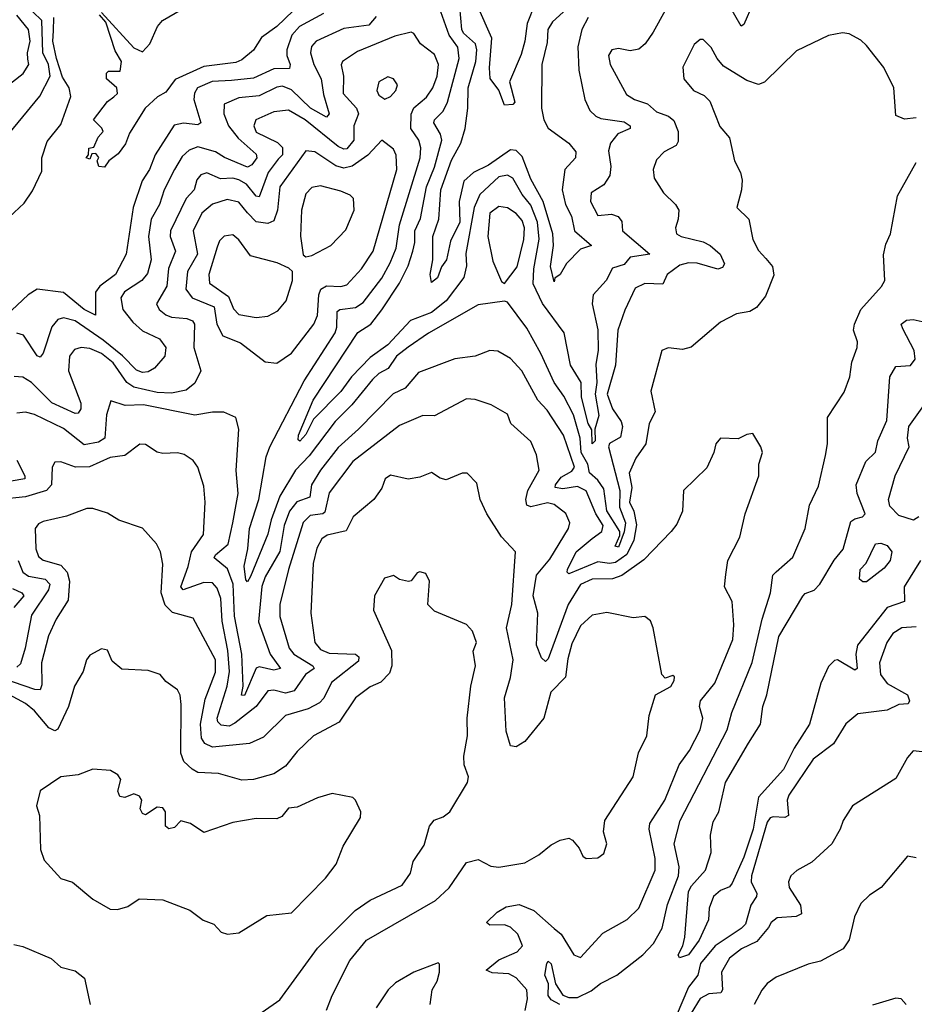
# Model space of a CAD drawing. Extents: x 1552033 to 1694788, y 811965 to 917215.
# Tile 349 of 632: x 1625165 to 1628228, y 898195 to 901568. Entities that reach past the tile are written whole.
import ezdxf

# ---------------------------------------------------------------- set-up
doc = ezdxf.new("R2010")
doc.units = 0

msp = doc.modelspace()

# ---------------------------------------------------------------- linework, layer by layer
at = {"layer": '0CON20XD'}
for points in [[(1627038.6, 901605), (1626989.6, 901560.4), (1626973.4, 901535), (1626970.5, 901489.5), (1626952.6, 901415), (1626951.9, 901265), (1626959.5, 901225), (1626975, 901196.5), (1627045, 901144.5), (1627069.5, 901115), (1627068.5, 901095), (1627031, 901055), (1627021.9, 900985), (1627033.4, 900935), (1627054.6, 900895), (1627064.5, 900844.5), (1627122.5, 900795), (1627085, 900781.8), (1627037.1, 900732.9), (1627015, 900695.5), (1626997, 900683), (1626995, 900670), (1626982.9, 900722.9), (1626992.6, 900795), (1626991, 900835), (1626957.2, 900945), (1626915, 901022.2), (1626885, 901099.2), (1626865, 901119.4), (1626845, 901122), (1626770.2, 901069.8), (1626719, 901045), (1626685.7, 901015), (1626669.3, 900945), (1626672.3, 900875), (1626640.4, 900809.6), (1626625.9, 900745), (1626608.9, 900721.1), (1626595, 900684.3), (1626575, 900667.5), (1626570, 900695), (1626579.1, 900745), (1626579.7, 900825), (1626599.5, 900885), (1626606.6, 900985), (1626643.6, 901086.4), (1626675.6, 901145), (1626690.8, 901195), (1626699.6, 901265), (1626700.3, 901335), (1626726.2, 901425), (1626730.1, 901465), (1626725.3, 901485.3), (1626685, 901522.4), (1626679.2, 901535), (1626665, 901691.1)], [(1625101.5, 901145), (1625233.8, 901306.2), (1625269.4, 901375), (1625263.4, 901415), (1625244.2, 901455), (1625240.6, 901565), (1625147.6, 901655)], [(1627410.4, 901665), (1627334.4, 901525.6), (1627306.2, 901485), (1627285, 901466.6), (1627255, 901461.4), (1627215, 901469.6), (1627192.5, 901465), (1627181.5, 901445), (1627187.3, 901415), (1627242.3, 901312.3), (1627270, 901295), (1627315, 901279.3), (1627345, 901252.4), (1627387, 901237), (1627405, 901222.5), (1627419.5, 901185), (1627419.7, 901150.3), (1627412.4, 901137.6), (1627372.2, 901115), (1627345, 901087.5), (1627333.6, 901055), (1627337.3, 901025), (1627370, 900975), (1627410.5, 900935), (1627421.8, 900915), (1627420, 900885), (1627410, 900855), (1627414.3, 900835), (1627430, 900825), (1627505, 900806.7), (1627529.1, 900795), (1627563.9, 900765), (1627578, 900732), (1627571.1, 900718.9), (1627555, 900713.1), (1627485, 900733.8), (1627454.6, 900735.4), (1627425, 900726.7), (1627382.3, 900695), (1627367.6, 900662.4), (1627305, 900664), (1627272, 900648), (1627236.5, 900573.5), (1627212.9, 900505), (1627205.2, 900384.8), (1627176.3, 900285), (1627195, 900234.7), (1627225, 900191.1), (1627229.3, 900175), (1627222.1, 900137.9), (1627185, 900116.6), (1627180.6, 900105), (1627219.9, 899955), (1627218.2, 899898.2), (1627239.2, 899845), (1627235, 899813.5), (1627215, 899761.5), (1627203.6, 899765), (1627219.4, 899800.6), (1627219.8, 899815), (1627175, 899885.8), (1627165, 899961.4), (1627145, 899991.2), (1627116, 900016), (1627110, 900045), (1627087.8, 900085), (1627084.5, 900135), (1627061.3, 900215), (1627028.4, 900278.4), (1626994.8, 900325), (1626948.8, 900425), (1626901.3, 900511.3), (1626835, 900600), (1626825, 900604.2), (1626735, 900591.6), (1626565, 900493.8), (1626495, 900446.1), (1626454.8, 900415), (1626426.5, 900373.5), (1626394.4, 900355.6), (1626373.2, 900335), (1626301.8, 900248.2), (1626245, 900191.1), (1626156, 900074), (1626109.2, 900025), (1626055, 899935.9), (1626025.7, 899855), (1626015, 899805.9), (1625955, 899660.9), (1625945, 899642.7), (1625939.6, 899649.6), (1625933.6, 899696.4), (1625946.2, 899755), (1625951.2, 899825), (1625984, 899925), (1626009, 900071), (1626021, 900105), (1626139.2, 900330.8), (1626245.1, 900494.9), (1626251, 900515), (1626251.6, 900568.4), (1626261.2, 900575), (1626315, 900581.7), (1626341.2, 900598.8), (1626405, 900683.1), (1626433.8, 900735), (1626453.6, 900785), (1626465.8, 900865), (1626535.8, 901095), (1626538.9, 901128.9), (1626531.5, 901155), (1626504.5, 901195), (1626505.4, 901244.6), (1626514.4, 901265.6), (1626557.5, 901302.5), (1626579.2, 901335), (1626594.4, 901375), (1626598.5, 901415), (1626585, 901449.1), (1626537.1, 901485), (1626515, 901520.6), (1626505, 901525.5), (1626448.8, 901511.2), (1626321.4, 901458.6), (1626270, 901425), (1626266.1, 901413.9), (1626273.9, 901375), (1626272.6, 901315), (1626317.7, 901265), (1626325.2, 901245), (1626309, 901205), (1626308.4, 901155), (1626285, 901126), (1626275, 901124.4), (1626255, 901133.9), (1626142.6, 901225), (1626085, 901258.3), (1626035, 901252.9), (1625973.6, 901225), (1625966.6, 901205), (1625975, 901182.8), (1626047.3, 901147.3), (1626065, 901130), (1626065.2, 901105), (1626050.1, 901089.9), (1626015.5, 901045), (1625985, 900961.2), (1625975, 900964), (1625941, 901005), (1625915, 901019.9), (1625895, 901024.8), (1625852.8, 901022.8), (1625805, 901044), (1625785, 901036.9), (1625770.9, 901019.1), (1625761.6, 900985), (1625734.8, 900955), (1625681.2, 900845), (1625679.8, 900825), (1625698.1, 900775), (1625674, 900716), (1625668.3, 900655), (1625633.3, 900595), (1625642.8, 900575), (1625665, 900557.4), (1625685, 900549.6), (1625737.1, 900545), (1625756.2, 900536.2), (1625762.9, 900525), (1625761, 900445), (1625785.2, 900365.2), (1625765, 900322.6), (1625735, 900298.7), (1625685, 900288.8), (1625635, 900291), (1625555, 900309.2), (1625532, 900325), (1625485, 900392.6), (1625444.7, 900425), (1625405, 900441.4), (1625375, 900444.7), (1625352.1, 900437.9), (1625334.8, 900415.2), (1625331.9, 900365), (1625374.2, 900255), (1625374, 900235), (1625365, 900220), (1625355, 900219.4), (1625275, 900255.2), (1625205, 900325.3), (1625175, 900344), (1625145.4, 900345.4)], [(1627675, 901622.5), (1627645, 901552), (1627635, 901545.7), (1627570.3, 901660.3)], [(1625445, 901592.5), (1625555, 901471.2), (1625585, 901457.5), (1625610, 901485), (1625636.2, 901545), (1625653.3, 901565), (1625740, 901615)], [(1627111.7, 901575), (1627090, 901535), (1627075.8, 901475), (1627079.1, 901395), (1627100.4, 901295), (1627117.1, 901257.1), (1627137.8, 901237.8), (1627155, 901230), (1627235, 901217.8), (1627255.6, 901205), (1627255.8, 901195), (1627213.3, 901176.7), (1627188.4, 901145), (1627181.3, 901118.7), (1627188.9, 901065), (1627185.2, 901034.8), (1627165, 901001.8), (1627121.9, 900975), (1627119.5, 900945), (1627145, 900897.5), (1627191.8, 900901.8), (1627214, 900894), (1627226.4, 900876.4), (1627229.3, 900845), (1627322.5, 900765), (1627255.2, 900754.8), (1627235, 900728.9), (1627195, 900716.7), (1627173.4, 900675), (1627128.7, 900625), (1627125.7, 900595), (1627144, 900506), (1627145.9, 900435), (1627137.9, 900387.9), (1627141.5, 900325), (1627135.3, 900285), (1627148.1, 900211.9), (1627133.8, 900165), (1627135.7, 900125), (1627125, 900115.5), (1627123.6, 900163.6), (1627112, 900185), (1627088.8, 900275), (1627087.2, 900325), (1627051.5, 900385), (1627028.8, 900495), (1626955, 900596.2), (1626923.4, 900663.4), (1626925.3, 900715), (1626944, 900816), (1626937.9, 900875), (1626915, 900932.9), (1626885, 900969.3), (1626853.1, 901025), (1626835, 901035.2), (1626805, 901029.4), (1626740.3, 900969.7), (1626721.2, 900925), (1626693, 900767), (1626694.6, 900725), (1626685.8, 900685), (1626624.7, 900605.3), (1626575, 900565.1), (1626502.8, 900537.2), (1626425.3, 900454.7), (1626365, 900410.6), (1626301.4, 900345), (1626265, 900294.8), (1626170.6, 900199.4), (1626145, 900147.5), (1626124.4, 900124.4), (1626118.8, 900128.8), (1626119.2, 900145), (1626170.2, 900265), (1626323.1, 900496.9), (1626366.8, 900525), (1626405, 900573.8), (1626464.8, 900665), (1626494.7, 900725.3), (1626511.2, 900775), (1626518.3, 900805), (1626517.7, 900845), (1626536.8, 900886.8), (1626558.1, 900995), (1626585, 901063.1), (1626610.7, 901155), (1626606.3, 901176.3), (1626582.5, 901215), (1626584.7, 901225), (1626615.4, 901254.6), (1626630.2, 901285), (1626669.9, 901435), (1626665, 901473.8), (1626635.2, 901515), (1626595, 901627.1)], [(1626928.7, 901621.3), (1626902.3, 901555), (1626894.9, 901495), (1626881.7, 901448.3), (1626842.5, 901355), (1626860.8, 901285), (1626852.9, 901277.1), (1626825, 901275.8), (1626805, 901326.7), (1626776.4, 901366.4), (1626773.1, 901403.1), (1626781.1, 901505), (1626732.5, 901615)], [(1625086.2, 901313.8), (1625176.2, 901383.8), (1625195.8, 901415), (1625193.1, 901433.1), (1625190.9, 901455), (1625200.1, 901495), (1625194.4, 901535), (1625155, 901583.6)], [(1626205, 901588.7), (1626123, 901545), (1626096.8, 901515), (1626079.3, 901465), (1626079, 901445), (1626091.4, 901415), (1626089.1, 901400.9), (1626035, 901399.4), (1625965, 901367.6), (1625889.8, 901359.8), (1625823.7, 901356.3), (1625774.1, 901335), (1625763.3, 901316.7), (1625761.3, 901295), (1625785, 901214.2), (1625775, 901207.7), (1625726.1, 901213.9), (1625693.7, 901206.3), (1625628.3, 901105), (1625608.8, 901055), (1625584.1, 901015.9), (1625553.3, 900925), (1625528.9, 900765), (1625492.3, 900695), (1625438.6, 900655), (1625423.8, 900635), (1625423.9, 900556.1), (1625385, 900575.7), (1625315, 900633.4), (1625225, 900645.2), (1625194.2, 900625), (1625117.9, 900555)], [(1626385, 901578.4), (1626360.4, 901549.6), (1626275, 901537.3), (1626180, 901495), (1626163.8, 901476.2), (1626160.7, 901455), (1626172.4, 901415), (1626196.9, 901365), (1626205, 901312.1), (1626224.5, 901245.5), (1626215.2, 901234.7), (1626161, 901265), (1626095, 901327.7), (1626065, 901339.8), (1626045, 901336.7), (1625985, 901307), (1625915, 901300.6), (1625865, 901278.5), (1625863.3, 901245), (1625879.2, 901205), (1625912.6, 901162.6), (1625975, 901107.2), (1625977, 901095), (1625959.7, 901070.3), (1625945, 901062.9), (1625865.7, 901095.7), (1625835.7, 901115.7), (1625775, 901132.3), (1625745, 901121.4), (1625721.1, 901098.9), (1625694.4, 901055), (1625659.8, 900985), (1625643.4, 900935), (1625614.8, 900885), (1625605.8, 900825), (1625615.2, 900745), (1625601.9, 900698.1), (1625582.5, 900675), (1625524.1, 900635.9), (1625510.9, 900615), (1625518, 900575), (1625552.4, 900532.4), (1625585, 900502.6), (1625643.8, 900475), (1625664.6, 900445), (1625661.6, 900415), (1625625.8, 900374.2), (1625605, 900361.7), (1625585, 900359.6), (1625565, 900367.6), (1625516.9, 900416.9), (1625450.5, 900470.5), (1625355, 900536.3), (1625315, 900546.8), (1625295, 900540.7), (1625274.5, 900515.5), (1625245, 900426), (1625235, 900411.9), (1625225, 900416.5), (1625177.6, 900487.6), (1625155, 900494.3)], [(1626101.4, 901598.6), (1626045, 901544.2), (1625993.3, 901506.7), (1625965, 901463.5), (1625925, 901430), (1625905, 901421.8), (1625795, 901407.4), (1625696.9, 901363.1), (1625665, 901319.3), (1625636.5, 901303.5), (1625594.7, 901265.3), (1625541.2, 901178.8), (1625527.5, 901142.5), (1625502, 901108), (1625469.4, 901085), (1625455, 901063.1), (1625435.6, 901065.6), (1625430, 901085), (1625436.1, 901096.1), (1625425, 901110), (1625411.7, 901108.3), (1625405, 901090), (1625392.5, 901095), (1625400, 901105), (1625401.7, 901128.3), (1625418.3, 901131.7), (1625433.9, 901166.1), (1625450, 901185), (1625446.4, 901196.4), (1625417.5, 901225), (1625465, 901287.5), (1625486.7, 901303.3), (1625500, 901315), (1625497.5, 901335), (1625462.5, 901365), (1625462.5, 901385), (1625468.3, 901391.7), (1625508.3, 901391.7), (1625513.3, 901425), (1625491.9, 901461.9), (1625459.3, 901559.3), (1625437.5, 901585)], [(1625128.8, 900891.2), (1625180.3, 900939.7), (1625208.2, 900981.8), (1625240.4, 901049.6), (1625240.2, 901095), (1625259.3, 901150.7), (1625305, 901209.1), (1625339.3, 901305), (1625334.6, 901335), (1625311.5, 901371.5), (1625290.4, 901435), (1625277.7, 901495), (1625280.2, 901529.8), (1625281.9, 901575)], [(1628235, 901232), (1628195, 901227.5), (1628165, 901240), (1628157.8, 901335), (1628124, 901404), (1628065, 901480), (1628045, 901498.1), (1628005, 901519.4), (1627982.7, 901522.7), (1627935, 901514.3), (1627825, 901460.8), (1627715, 901354.2), (1627695, 901345.8), (1627655, 901359.4), (1627575, 901409.2), (1627553.1, 901435), (1627533, 901473), (1627505, 901500), (1627495, 901500), (1627475, 901483.3), (1627435.8, 901405), (1627439.2, 901365), (1627472.5, 901325), (1627508.9, 901308.9), (1627528.5, 901288.5), (1627562.4, 901202.4), (1627595, 901163.3), (1627612.5, 901085), (1627633.1, 901045), (1627638.8, 901018.8), (1627637.1, 900985), (1627621.1, 900925), (1627661.6, 900885), (1627675.4, 900815.4), (1627695, 900777.1), (1627719.7, 900749.7), (1627742.5, 900722.5), (1627747.3, 900692.7), (1627718.9, 900621.1), (1627687.4, 900582.6), (1627665, 900568.1), (1627619.1, 900560.9), (1627565, 900531.9), (1627464.3, 900445.7), (1627435, 900438.6), (1627385, 900444), (1627364, 900435), (1627325.8, 900295), (1627341.3, 900225), (1627320, 900185), (1627308.9, 900115), (1627275, 900066.5), (1627252, 900015), (1627260.9, 899965), (1627252.8, 899915), (1627267.3, 899885), (1627277.3, 899837.3), (1627267.3, 899785), (1627243.9, 899736.1), (1627205, 899709.1), (1627185, 899705.4), (1627145, 899710.9), (1627045, 899670), (1627039.4, 899675), (1627041.1, 899685), (1627070.9, 899745), (1627125, 899790.6)], [(1626415, 901295.6), (1626435, 901304.4), (1626453.3, 901325), (1626458.6, 901345), (1626445, 901365.8), (1626425, 901371.9), (1626395, 901355.7), (1626387.7, 901325), (1626395, 901310), (1626415, 901295.6)], [(1626045, 900391.5), (1626095, 900426.2), (1626172.4, 900525), (1626184.8, 900555.2), (1626189.3, 900625), (1626196.2, 900645), (1626215, 900656), (1626265, 900653.8), (1626285, 900659.7), (1626335, 900714.6), (1626374.7, 900775), (1626456, 901055), (1626453.7, 901103.7), (1626444.5, 901125), (1626405, 901155.8), (1626356.5, 901103.5), (1626303.8, 901066.2), (1626275, 901059.1), (1626247.5, 901067.6), (1626175, 901115.8), (1626145, 901119.1), (1626055.9, 900995), (1626047.2, 900915), (1626035, 900879.1), (1626015, 900870), (1625975, 900875.8), (1625945, 900906.4), (1625915, 900942.5), (1625875, 900952.5), (1625825, 900936.5), (1625788.7, 900905), (1625758.7, 900845), (1625773.2, 900765), (1625739.8, 900705), (1625734.1, 900645), (1625755.1, 900615.1), (1625830.7, 900585), (1625839.4, 900525), (1625860.8, 900485), (1625921.3, 900461.3), (1626005, 900396.2), (1626045, 900391.5)], [(1627014.9, 898194.9), (1626985, 898210.4), (1626974.9, 898224.9), (1626975.8, 898265.8), (1626962.5, 898295), (1626970.3, 898335), (1626975, 898343.3), (1626985, 898334), (1626999.2, 898265), (1627025, 898227.1), (1627045, 898218.8), (1627075, 898218.2), (1627121.2, 898241.2), (1627153.7, 898266.3), (1627209.5, 898295), (1627298.2, 898365), (1627335, 898403.1), (1627365, 898456.5), (1627383.2, 898536.8), (1627421.3, 898635), (1627423.4, 898666.6), (1627406, 898745), (1627426.5, 898825), (1627587, 899135), (1627603.4, 899195), (1627673.4, 899366.6), (1627707.8, 899515), (1627735.9, 899605), (1627743.6, 899665), (1627755, 899676.5), (1627812.7, 899727.3), (1627854.6, 899825), (1627869.3, 899905), (1627900.4, 899969.6), (1627924.6, 900075), (1627930.5, 900115), (1627930.6, 900205), (1627987.8, 900292.2), (1628007.5, 900345), (1628014.6, 900395.4), (1628032.2, 900445), (1628033.3, 900465), (1628020.3, 900505), (1628023.4, 900525), (1628045, 900575.6), (1628116, 900654), (1628127.1, 900675), (1628123, 900763), (1628130.4, 900799.6), (1628147.1, 900835), (1628171.3, 900965), (1628235, 901078.8)], [(1626145, 900756.2), (1626165, 900760.8), (1626230.6, 900795), (1626281.4, 900848.6), (1626310, 900915), (1626308.1, 900955), (1626296.7, 900966.7), (1626265, 900981.2), (1626195, 900998.9), (1626165, 900992.9), (1626145, 900971.9), (1626129.7, 900915), (1626126.1, 900826.1), (1626135, 900762.5), (1626145, 900756.2)], [(1626825, 900663.8), (1626868.1, 900721.9), (1626891, 900815), (1626893.9, 900855), (1626885, 900880), (1626865, 900903.9), (1626835, 900923.4), (1626805, 900928.6), (1626774.4, 900905), (1626767.4, 900825), (1626785, 900740.8), (1626815, 900671.2), (1626825, 900663.8)], [(1625975, 900547.9), (1626015, 900552.5), (1626048.8, 900571.2), (1626077.1, 900605), (1626098.9, 900675), (1626098.8, 900705), (1626086.9, 900716.9), (1626046, 900735), (1625955, 900759.1), (1625915, 900813.8), (1625895, 900831.5), (1625865, 900826.2), (1625849.2, 900810.7), (1625840.7, 900789.3), (1625812.2, 900695), (1625815.2, 900665.2), (1625879.6, 900619.6), (1625897.1, 900577.1), (1625915, 900558.6), (1625975, 900547.9)], [(1628249.5, 899715), (1628193.3, 899625), (1628194.5, 899575), (1628135.5, 899554.5), (1628033.4, 899425), (1628027.7, 899395), (1628033.1, 899345), (1628025, 899340), (1627965, 899374.7), (1627955, 899373.2), (1627935, 899352.1), (1627907.9, 899295), (1627869.5, 899155), (1627816.8, 899073.2), (1627779.9, 899000.1), (1627694.7, 898905), (1627676.3, 898795), (1627645, 898699.2), (1627605, 898610), (1627595, 898598.1), (1627564.2, 898585), (1627540.8, 898565), (1627525.7, 898525), (1627523.2, 898485), (1627491.1, 898415), (1627454.5, 898365), (1627424, 898354), (1627419.2, 898365), (1627435.4, 898395), (1627442.2, 898425), (1627455, 898581.1), (1627465, 898601.6), (1627513.5, 898655), (1627532.4, 898715), (1627530.6, 898775), (1627539.3, 898820.7), (1627559.1, 898855), (1627581.9, 898955), (1627660.5, 899089.5), (1627701.6, 899155), (1627709.6, 899215), (1627723.1, 899255), (1627764.6, 899455.4), (1627846.2, 899593.8), (1627855, 899602.9), (1627885, 899614), (1627905, 899634.6), (1627953.8, 899716.2), (1627985.2, 899754.8), (1628011.3, 899848.7), (1628025, 899858.7), (1628051.2, 899865), (1628060.6, 899875), (1628032.1, 899945), (1628028.9, 899975), (1628062.9, 900055), (1628095, 900087.1), (1628103.2, 900125), (1628134.7, 900195.3), (1628144.7, 900345), (1628165, 900380), (1628215, 900383.7), (1628231.6, 900405), (1628227.3, 900435), (1628188.7, 900508.7), (1628183.1, 900525), (1628201.7, 900538.3), (1628225, 900540.9), (1628265, 900532.4)], [(1627125, 899790.6), (1627158.6, 899815), (1627162.3, 899835), (1627138, 899875), (1627104.6, 899954.6), (1627075, 899969.2), (1627025, 899960.9), (1626998.8, 899965), (1626999.5, 899975), (1627019.2, 900000.8), (1627055, 900021.3), (1627065.1, 900035), (1627027.2, 900145), (1626970.5, 900230.5), (1626939.5, 900265), (1626884.7, 900365), (1626845, 900407.1), (1626802.6, 900432.6), (1626775, 900434.8), (1626725, 900415.3), (1626655, 900406.2), (1626530.3, 900359.7), (1626485, 900305.9), (1626443.5, 900286.5), (1626325.3, 900165), (1626255, 900103), (1626195, 900025.3), (1626164, 899975), (1626157.8, 899932.2), (1626113.4, 899916.6), (1626088.9, 899885), (1626070.8, 899835), (1626055, 899746.4), (1626005, 899660), (1625993.8, 899626.2), (1625982.9, 899505), (1626022.9, 899395), (1626057.8, 899345), (1626035, 899339.3), (1625985, 899351.8), (1625975, 899346.4), (1625935, 899253.3), (1625924.3, 899254.3), (1625930.4, 899285), (1625925.4, 899394.6), (1625899.8, 899525), (1625896.2, 899635), (1625876.6, 899686.6), (1625830.4, 899725), (1625834.7, 899735), (1625878.6, 899771.4), (1625894.7, 899844.7), (1625912.4, 899945), (1625906.4, 900023.6), (1625915.3, 900165.3), (1625904.3, 900205), (1625864, 900224), (1625825, 900224), (1625765, 900212.8), (1625588.2, 900248.2), (1625526.4, 900246.4), (1625477, 900263), (1625461.8, 900215), (1625455.8, 900135), (1625435, 900120.7), (1625385, 900112), (1625315, 900167.5), (1625215, 900215.3), (1625185, 900224), (1625155, 900220)], [(1626896.1, 898173.9), (1626904, 898214), (1626901.6, 898245), (1626865, 898285.9), (1626839.3, 898299.3), (1626782.6, 898302.6), (1626762.7, 898312.7), (1626805, 898347.6), (1626868.6, 898375), (1626886.2, 898395), (1626870.8, 898435), (1626845, 898459.5), (1626825, 898467.4), (1626775, 898466.9), (1626762.9, 898475), (1626799.5, 898510.5), (1626830.9, 898529.1), (1626875, 898537.5), (1626925, 898516.2), (1626995, 898454.6), (1627019.3, 898435), (1627062.5, 898365), (1627085, 898355.6), (1627161.2, 898438.8), (1627245, 898485.5), (1627285.4, 898525), (1627341.2, 898655), (1627341, 898695), (1627319.8, 898795), (1627322.4, 898815), (1627373.8, 898895), (1627422.7, 899015), (1627458.4, 899065), (1627494.8, 899135.2), (1627503.8, 899175), (1627492.9, 899215), (1627496.7, 899235), (1627545.8, 899295), (1627606.4, 899445), (1627610.4, 899495), (1627604.6, 899575), (1627577.8, 899625), (1627582.9, 899667.1), (1627590, 899715), (1627630.4, 899795), (1627649.1, 899875), (1627695.8, 900005), (1627695.8, 900045), (1627708.8, 900085), (1627703.3, 900105), (1627675, 900150), (1627655, 900147.5), (1627625, 900132), (1627565, 900134), (1627548.1, 900115), (1627541.5, 900085), (1627517.6, 900032.4), (1627437.5, 899955), (1627434, 899885), (1627415, 899840), (1627395.8, 899815), (1627302.1, 899717.9), (1627226.3, 899663.7), (1627195, 899652.8), (1627125, 899651.4), (1627085, 899633), (1627043.4, 899565), (1626975, 899378.6), (1626965, 899369.4), (1626951.7, 899381.8), (1626934.8, 899425), (1626939.5, 899535), (1626923.5, 899595), (1626934.4, 899665), (1626979.8, 899720.2), (1627044.6, 899825), (1627048.8, 899845), (1627035, 899876.9), (1626995, 899907.1), (1626972.5, 899912.5), (1626915, 899898.9), (1626901, 899905), (1626897.7, 899925), (1626904.7, 899955.3), (1626943.6, 900025), (1626935, 900077.5), (1626915, 900123.3), (1626846.2, 900185), (1626835, 900216.2), (1626778.7, 900248.7), (1626725, 900267.1), (1626695, 900268.9), (1626585, 900211.5), (1626545, 900212.7), (1626465, 900178), (1626305.9, 900054.1), (1626225, 899947.2), (1626209.5, 899880.5), (1626202.9, 899875), (1626159.9, 899870.1), (1626135, 899845.4), (1626084.8, 899684.8), (1626056, 899565), (1626055.9, 899524.1), (1626087.4, 899415), (1626103.6, 899395), (1626168.7, 899355), (1626173.2, 899345), (1626143.8, 899325), (1626105, 899269.3), (1626075, 899260.7), (1626035, 899271.1), (1626015, 899269.6), (1625974.5, 899215.5), (1625902, 899158), (1625882.2, 899147.8), (1625855, 899151.5), (1625843.3, 899163.3), (1625841.1, 899175), (1625875.4, 899285), (1625882.7, 899335), (1625877.2, 899407.2), (1625857.9, 899507.9), (1625853.8, 899585), (1625840.5, 899620.5), (1625825, 899639.3), (1625795, 899640.6), (1625725, 899614.7), (1625716.7, 899625), (1625742.1, 899695), (1625752.8, 899745), (1625794.2, 899805), (1625800, 899915), (1625795, 899970), (1625774.4, 900035), (1625758.5, 900058.5), (1625728.3, 900078.3), (1625705, 900084.6), (1625655, 900081.5), (1625635, 900087.1), (1625595, 900112.5), (1625575.8, 900114.2), (1625525, 900075.7), (1625475, 900068), (1625403.9, 900036.1), (1625355.3, 900035.3), (1625305, 900053.3), (1625285, 900052), (1625275.6, 900035), (1625273.2, 899975), (1625256.6, 899955), (1625185, 899933.8), (1625095.6, 899924.4)], [(1628244.3, 899865), (1628225.9, 899854.1), (1628175, 899869.6), (1628145, 899901.5), (1628139.8, 899925), (1628163.3, 900005), (1628210.9, 900105), (1628204.8, 900135), (1628209.8, 900175), (1628267, 900255)], [(1625155, 900058.9), (1625182.2, 900005), (1625181.8, 899995), (1625135, 899986.8)], [(1626215.7, 898175), (1626234.6, 898225), (1626295.6, 898345), (1626351.9, 898415), (1626588.6, 898551.4), (1626635, 898593.8), (1626695, 898680.9), (1626735, 898691.5), (1626778.6, 898668.6), (1626805, 898664.6), (1626895, 898680), (1626942.7, 898707.3), (1626985, 898741.9), (1627015, 898757.1), (1627045, 898763.8), (1627058, 898758), (1627080.5, 898730.5), (1627093.1, 898703.1), (1627104.4, 898694.4), (1627145, 898697.1), (1627165, 898712), (1627175.7, 898745), (1627163.6, 898786.4), (1627168, 898825), (1627265.6, 898975), (1627283.6, 899056.4), (1627312, 899115), (1627320.8, 899185), (1627342.5, 899255), (1627395, 899283.8), (1627406.2, 899305), (1627407.5, 899317.5), (1627401.7, 899321.7), (1627375, 899312.5), (1627363.3, 899325), (1627334.3, 899485), (1627325, 899508.8), (1627305, 899524), (1627265, 899519.5), (1627175, 899537.4), (1627125, 899527.9), (1627085, 899491.8), (1627055, 899430), (1627041.8, 899378.2), (1627034.3, 899315.7), (1626983.9, 899265), (1626960, 899175), (1626895, 899095.7), (1626865, 899077.5), (1626845, 899081.2), (1626831.2, 899131.2), (1626825.3, 899245), (1626845.7, 899315), (1626854.2, 899375), (1626832, 899485), (1626850.2, 899565), (1626862.5, 899745), (1626815, 899797.1), (1626764.6, 899875), (1626741.2, 899925), (1626730.7, 899980.7), (1626696.7, 900015), (1626680, 900015), (1626625, 899992.2), (1626605, 899997.1), (1626575, 900017.1), (1626535, 900001.4), (1626495, 899994.4), (1626435, 900007.8), (1626416, 899995), (1626405, 899963.3), (1626376.9, 899925), (1626306.9, 899865), (1626282.5, 899817.5), (1626218.1, 899801.9), (1626199.9, 899790.1), (1626182.4, 899757.6), (1626169.2, 899705), (1626161.3, 899535), (1626175.9, 899435), (1626195, 899411.2), (1626225, 899397.6), (1626315.2, 899395.2), (1626326.6, 899385), (1626325, 899371.2), (1626232.2, 899297.8), (1626205.9, 899244.1), (1626191.7, 899228.3), (1626152.4, 899207.6), (1626074.5, 899185), (1625999.8, 899110.2), (1625951.8, 899088.2), (1625825, 899076.6), (1625799, 899089), (1625787.1, 899107.1), (1625784.1, 899155), (1625799.4, 899240.6), (1625835, 899333.3), (1625835, 899375.6), (1625758.4, 899518.4), (1625687.6, 899537.6), (1625663, 899563), (1625649.3, 899605), (1625655, 899702.5), (1625646.4, 899745), (1625633.1, 899773.1), (1625585, 899826), (1625503.8, 899853.8), (1625465, 899877.7), (1625415, 899894), (1625395, 899893.9), (1625325, 899867.6), (1625245, 899849.3), (1625228.8, 899841.2), (1625217.3, 899825), (1625220.4, 899755), (1625228.7, 899728.7), (1625245, 899717), (1625305, 899699.5), (1625327.3, 899675), (1625334.8, 899645), (1625330.4, 899579.6), (1625289.7, 899515), (1625262.8, 899457.2), (1625238.8, 899365), (1625240.6, 899289.4), (1625235, 899272.7), (1625216.2, 899273.8), (1625072.5, 899322.5)], [(1628065, 899642), (1628052.3, 899642.3), (1628041.2, 899651.2), (1628043.3, 899685), (1628063.5, 899706.5), (1628095, 899773.1), (1628113.3, 899775), (1628135, 899766.6), (1628151.5, 899745), (1628146.2, 899715), (1628125, 899689.4), (1628065, 899642)], [(1625158.9, 899715), (1625175.7, 899675), (1625195, 899661.8), (1625251.5, 899651.5), (1625268, 899635), (1625263.4, 899615), (1625205, 899528.5), (1625183.9, 899415), (1625167.9, 899362.1), (1625155, 899350.2)], [(1625995, 898167.8), (1626055, 898211.1), (1626185, 898387.7), (1626313.4, 898516.6), (1626365, 898551.6), (1626475, 898603.1), (1626503.3, 898645), (1626512, 898685), (1626549.5, 898740.5), (1626568, 898805), (1626584.4, 898825.6), (1626615, 898837.1), (1626637.5, 898855), (1626698.6, 898955), (1626701.1, 898975), (1626686.9, 899015), (1626685.6, 899045), (1626697.8, 899115), (1626696.9, 899175), (1626710, 899285), (1626725.6, 899355), (1626718, 899405), (1626729.4, 899435), (1626715, 899473.8), (1626695, 899496.2), (1626585, 899541.9), (1626562.2, 899565), (1626568.5, 899645), (1626555, 899670.5), (1626535, 899676.9), (1626526.3, 899673.7), (1626505, 899646), (1626495.9, 899644.1), (1626465, 899650), (1626445, 899664), (1626413.8, 899655), (1626380, 899595), (1626376, 899545), (1626437.7, 899407.7), (1626438.8, 899355), (1626431, 899329), (1626401.5, 899298.5), (1626365, 899283.3), (1626315, 899245.6), (1626258.3, 899161.7), (1626170.5, 899115), (1626115, 899061.2), (1626075, 899011.5), (1626035, 898984.7), (1625965, 898965.3), (1625925, 898962.8), (1625845, 898986.4), (1625775, 898989.7), (1625755, 899000.8), (1625726.8, 899026.8), (1625716.2, 899055), (1625718.1, 899221.9), (1625714.1, 899254.1), (1625705, 899272.9), (1625665, 899301.2), (1625645.4, 899325.4), (1625605, 899338.5), (1625515, 899343.3), (1625480.9, 899370.9), (1625465, 899408), (1625445, 899412.9), (1625405, 899391.4), (1625392.9, 899375), (1625382, 899335), (1625352.2, 899285), (1625331.5, 899215), (1625295, 899138.1), (1625285, 899132.2), (1625265, 899141.9), (1625215, 899200.5), (1625185, 899226), (1625129.6, 899255)], [(1625139.8, 899619.8), (1625172.3, 899605), (1625178.8, 899595), (1625144.5, 899555)], [(1628235, 899488.3), (1628185.6, 899484.4), (1628155, 899465.8), (1628134.8, 899435), (1628109.6, 899365), (1628112.8, 899325), (1628135, 899294.3), (1628205.2, 899255.2), (1628211.8, 899235), (1628207.8, 899225), (1628175, 899222.5), (1628135, 899203.2), (1628035, 899190.6), (1627993.8, 899156.2), (1627952, 899088), (1627882.1, 899035), (1627798.5, 898911.5), (1627793.2, 898895), (1627797.9, 898842.1), (1627784.7, 898835.3), (1627745, 898837.8), (1627735, 898834.2), (1627725, 898819.2), (1627670.6, 898635), (1627669.5, 898615), (1627689.5, 898575), (1627688.2, 898565), (1627668.5, 898535), (1627650, 898470), (1627635.5, 898454.5), (1627546.2, 898395), (1627496.2, 898335), (1627487, 898295), (1627455.5, 898254.5), (1627413.3, 898155)], [(1628265, 899059.2), (1628225, 899064), (1628205, 899040.8), (1628165, 898968.6), (1628016.9, 898875), (1627984.2, 898825), (1627974.4, 898795), (1627945.6, 898745), (1627877.8, 898682.2), (1627826.4, 898653.6), (1627805.8, 898635), (1627797.8, 898615), (1627799.6, 898595), (1627838.4, 898535), (1627842.2, 898505), (1627823.4, 898496.6), (1627758.8, 898491.2), (1627737.8, 898475), (1627728.8, 898458.8), (1627689.3, 898410.7), (1627636.5, 898385), (1627595, 898353.6), (1627567.5, 898305), (1627571.1, 898245), (1627565.4, 898235), (1627525, 898231.1), (1627495, 898214.8), (1627433.4, 898115)], [(1625875.9, 898435.9), (1625915, 898440), (1626011.1, 898498.9), (1626095, 898508.9), (1626212.1, 898627.9), (1626248.5, 898675), (1626272.6, 898737.4), (1626332, 898835), (1626332.5, 898855), (1626314.1, 898894.1), (1626305, 898903.3), (1626235, 898917.5), (1626185, 898902.9), (1626115, 898870), (1626085, 898867.5), (1626061.9, 898838.1), (1626045, 898830.6), (1625975, 898831.5), (1625895, 898818.1), (1625795, 898784), (1625750, 898815), (1625716.1, 898823.9), (1625695, 898801.2), (1625675, 898796.2), (1625663.8, 898805), (1625663.8, 898855), (1625655, 898868), (1625635, 898870.8), (1625595, 898844.2), (1625585, 898848.8), (1625577.5, 898865), (1625582.5, 898895), (1625575, 898908), (1625555, 898915.8), (1625525, 898904.2), (1625507.3, 898907.3), (1625500.8, 898925), (1625511.2, 898965), (1625501.2, 898981.2), (1625475.7, 898995.7), (1625415, 899001.2), (1625365, 898981.1), (1625305.9, 898974.1), (1625235, 898926.2), (1625222, 898875), (1625232.3, 898842.3), (1625235.8, 898725), (1625248.7, 898688.7), (1625305, 898625.8), (1625345, 898613.1), (1625415.7, 898555.7), (1625475, 898521.2), (1625499.5, 898520.5), (1625535, 898530), (1625573.6, 898556.4), (1625655, 898553.3), (1625747.7, 898517.7), (1625793, 898483), (1625829.5, 898469.5), (1625855, 898442), (1625875.9, 898435.9)], [(1628235, 898697.1), (1628205, 898702.5), (1628114.5, 898595.5), (1628075, 898569.2), (1628045, 898540), (1628023.1, 898495), (1628005, 898416.2), (1627984.3, 898385), (1627907, 898343), (1627865, 898332.2), (1627755, 898287.7), (1627725, 898266.7), (1627706.5, 898243.5)], [(1625145, 898400.6), (1625175, 898393.3), (1625272.5, 898352.5), (1625305, 898322.7), (1625355, 898309.7), (1625386.1, 898285), (1625406.2, 898195)], [(1626570, 898195), (1626577.1, 898245), (1626594.2, 898275), (1626602, 898305), (1626602.5, 898332.5), (1626597.5, 898337.5), (1626515, 898305.8), (1626451.7, 898268.3), (1626427.1, 898245), (1626385, 898182.9)], [(1627706.5, 898243.5), (1627679.6, 898195)], [(1628200, 898195), (1628183.6, 898213.6), (1628165, 898216.2), (1628085, 898192.5)]]:
    msp.add_lwpolyline(points, dxfattribs=at)

doc.saveas('drawing.dxf')
